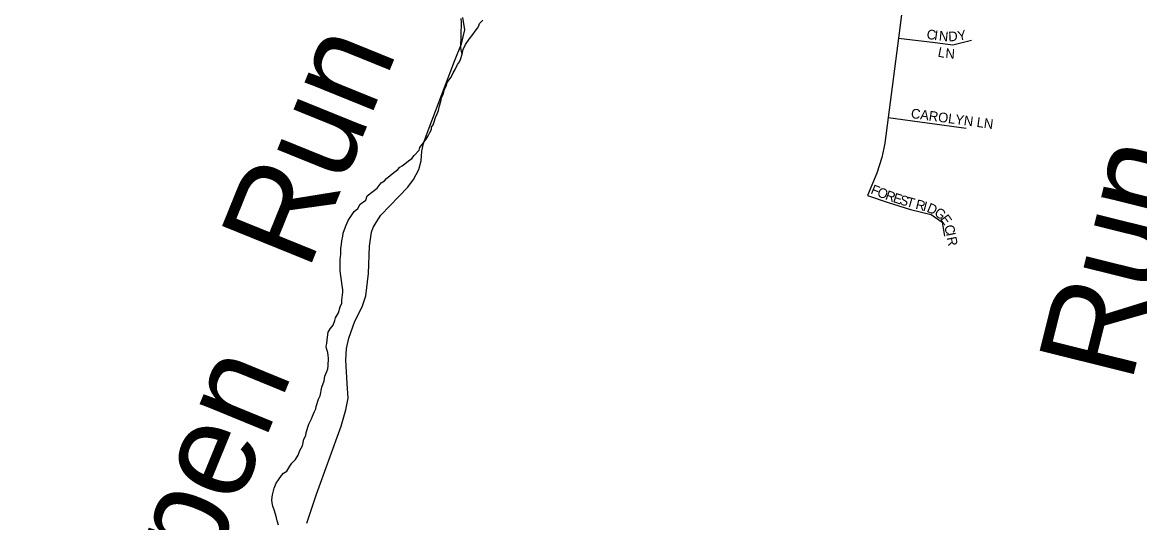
# Model space of a CAD drawing. Extents: x 1310247 to 1664935, y 235267 to 584339.
# Drawn here: x 1474509 to 1480270, y 423634 to 426214 of the extents above; entities that cross this region are included whole.
import ezdxf

# ---------------------------------------------------------------- set-up
doc = ezdxf.new("R2010")
doc.units = 0
for name, color, linetype in [('GM_X_County_Road', 7, 'Continuous'), ('GM_X_Minor_River', 7, 'Continuous'), ('GM_X_Minor_River_Text', 7, 'Continuous'), ('GM_X_Township_Subdivision', 7, 'Continuous'), ('GM_X_Township_Subdivision_Text', 7, 'Continuous')]:
    doc.layers.add(name, color=color, linetype=linetype)

msp = doc.modelspace()

# ---------------------------------------------------------------- linework, layer by layer
at = {"layer": 'GM_X_County_Road'}
msp.add_lwpolyline([(1475976.6, 423631.5), (1476026.8, 423782.2), (1476153.6, 424131.9), (1476178, 424215.6), (1476188.5, 424276.9), (1476185, 424351.5), (1476176.6, 424472.6), (1476180.1, 424532.6), (1476193.3, 424586.4), (1476223.4, 424673.8), (1476261, 424746.8), (1476279.8, 424803.2), (1476293.7, 424919.6), (1476298.7, 425060.5), (1476310.4, 425132.3), (1476319, 425156.1), (1476333.6, 425181.8), (1476358.5, 425219.3), (1476496.6, 425365.1), (1476526.7, 425403.6), (1476554.5, 425455), (1476564.9, 425499.6), (1476569.8, 425550.5), (1476577.5, 425590.3), (1476592.1, 425629.3), (1476620.7, 425706.7), (1476737.8, 426014.1), (1476773.4, 426102.7), (1476791.5, 426175.9), (1476780.3, 426238.6)], dxfattribs=at)
at = {"layer": 'GM_X_Minor_River'}
for points in [[(1476156.9, 424782.5), (1476162, 424822.4), (1476162.3, 424834.4), (1476158.8, 424856.5), (1476155.5, 424882.6), (1476152.1, 424906.8), (1476148.7, 424932.9), (1476147.2, 424953), (1476148.2, 424991), (1476150.9, 425019), (1476151.7, 425049), (1476154.2, 425069), (1476156.7, 425087), (1476161.3, 425110.9), (1476163.7, 425126.8), (1476170.2, 425146.7), (1476178.8, 425168.5), (1476189.4, 425192.3), (1476206.1, 425217.9), (1476220.7, 425239.5), (1476239.1, 425255.1), (1476251.7, 425276.8), (1476280.4, 425298.1), (1476286.9, 425319.9), (1476338, 425358.7), (1476358.8, 425386.1), (1476377.1, 425397.7), (1476387.5, 425409.4), (1476424.4, 425440.5), (1476444.8, 425456), (1476455.1, 425467.8), (1476467.3, 425473.5), (1476481.6, 425485.1), (1476500.1, 425500.6), (1476518.4, 425512.2), (1476528.8, 425527.9), (1476555.6, 425555.3), (1476558, 425569.2), (1476570.4, 425585), (1476591.2, 425612.5), (1476601.6, 425628.2), (1476610.1, 425646), (1476618.5, 425661.8), (1476618.8, 425673.8), (1476627.1, 425685.6), (1476633.5, 425701.5), (1476640.1, 425723.3), (1476648.6, 425743.2), (1476655.1, 425759), (1476659.7, 425782.9), (1476666.3, 425806.8), (1476670.8, 425824.7), (1476679.3, 425844.5), (1476686, 425870.4), (1476696.4, 425888.1), (1476698.9, 425904.1), (1476719.6, 425931.6), (1476730.2, 425953.4), (1476740.7, 425971.1), (1476753.3, 425996.8), (1476763.7, 426010.6), (1476768, 426022.5), (1476776.8, 426050.3), (1476781.4, 426074.2), (1476794.1, 426099.9), (1476812.8, 426127.5), (1476831.5, 426151), (1476844, 426168.7), (1476856.4, 426184.4), (1476862.7, 426196.3), (1476867, 426208.2), (1476883.5, 426225.8)], [(1476776.8, 426050.3), (1476773.1, 426064.4), (1476769.6, 426082.5), (1476772.9, 426212.7), (1476771.4, 426234.7)], [(1475830.6, 423621.1), (1475823.1, 423643.3), (1475819.5, 423659.4), (1475814, 423677.6), (1475808.5, 423699.8), (1475801, 423720), (1475797.4, 423736.1), (1475795.8, 423752.2), (1475798.5, 423778.2), (1475807.4, 423812), (1475818.1, 423837.8), (1475830.5, 423855.5), (1475845.1, 423877.1), (1475855.5, 423888.9), (1475873.8, 423900.4), (1475888.5, 423926.1), (1475898.9, 423941.8), (1475917.4, 423959.4), (1475932.1, 423983), (1475940.7, 424006.8), (1475953.3, 424030.5), (1475957.8, 424048.5), (1475960.2, 424064.4), (1475970.7, 424084.2), (1475973.1, 424100.1), (1475986.2, 424141.9), (1476001, 424169.5), (1476005.3, 424183.4), (1476016, 424207.2), (1476022.3, 424221), (1476024.6, 424233), (1476035.6, 424270.8), (1476044.1, 424288.6), (1476053.2, 424332.4), (1476066.1, 424366.1), (1476068.7, 424390.1), (1476079.4, 424413.9), (1476083.7, 424427.8), (1476086.2, 424443.8), (1476087.1, 424481.8), (1476085.5, 424495.8), (1476083.9, 424511.9), (1476078.4, 424532.1), (1476076.7, 424544.2), (1476079, 424558.1), (1476081.9, 424590.1), (1476086.5, 424616), (1476097, 424633.8), (1476111.5, 424653.4), (1476120.2, 424677.2), (1476124.5, 424691.1), (1476139.2, 424716.8), (1476148, 424746.6), (1476156.5, 424766.4), (1476156.9, 424782.5)]]:
    msp.add_lwpolyline(points, dxfattribs=at)
at = {"layer": 'GM_X_Township_Subdivision'}
for points in [[(1479236.9, 427406.5), (1479235.1, 427395.2), (1479232.8, 427374.1), (1479228.6, 427337.2), (1479208.3, 427289.3), (1479181.9, 427237.4), (1479165.7, 427201.5), (1479157.4, 427167.5), (1479150.9, 427097.5), (1479139.4, 427008.4), (1479080.8, 426552.6), (1479026.8, 426132.8), (1478974.1, 425722.9), (1478957.2, 425591.7), (1478951.6, 425565.6)], [(1479026.8, 426132.8), (1479215.3, 426109.6), (1479307.7, 426098), (1479402.7, 426123.1)], [(1478974.1, 425722.9), (1479375.2, 425669)], [(1478951.6, 425565.6), (1478941.4, 425518), (1478915.8, 425437), (1478866.3, 425321.1)], [(1478866.3, 425321.1), (1478973.8, 425285.7), (1479088, 425249.5), (1479195, 425223.5), (1479251.4, 425184.5), (1479264.4, 425112.2)]]:
    msp.add_lwpolyline(points, dxfattribs=at)

# ---------------------------------------------------------------- texts
at = {"layer": 'GM_X_Minor_River_Text'}
for s, height, rotation, p in [('Run', 500.07, 67.95047, (1475982.1, 424925.9)), ('Run', 500.07, 76.01576, (1480226.7, 424347.2)), ('Wolfpen', 500.08, 67.68652, (1474970.9, 422132.8))]:
    msp.add_text(s, height=height, rotation=rotation, dxfattribs=at).set_placement(p)
at = {"layer": 'GM_X_Township_Subdivision_Text'}
for s, rotation, p in [('C', 351.11788, (1479169.1, 426130.1)), ('I', 351.11788, (1479208.2, 426124)), ('N', 354.93804, (1479233.5, 426120.1)), ('D', 2.57835, (1479284.6, 426116.1)), ('Y', 10.21866, (1479335.8, 426118.9)), ('L', 348.86686, (1479226.6, 426038)), ('N', 355.5194, (1479267.3, 426030.3)), ('CAROLYN LN', 352.32044, (1479088.7, 425721.1)), ('F', 337.81304, (1478879.8, 425333.3)), ('O', 337.84704, (1478912.4, 425320)), ('R', 339.95247, (1478955, 425302.7)), ('E', 342.73852, (1478994.7, 425288.2)), ('S', 342.95236, (1479028.6, 425277.7)), ('T', 343.87979, (1479063.1, 425267.2)), ('R', 345.69903, (1479111.3, 425253.6)), ('I', 345.46555, (1479149.6, 425243.8)), ('D', 336.98507, (1479169.1, 425238.9)), ('G', 324.21845, (1479207, 425223.1)), ('E', 305.47099, (1479239.7, 425200.5)), ('C', 283.42963, (1479262, 425163.8)), ('I', 280.99282, (1479271.1, 425125.8)), ('R', 280.9956, (1479275.3, 425104.2))]:
    msp.add_text(s, height=50, rotation=rotation, dxfattribs=at).set_placement(p)

doc.saveas('drawing.dxf')
